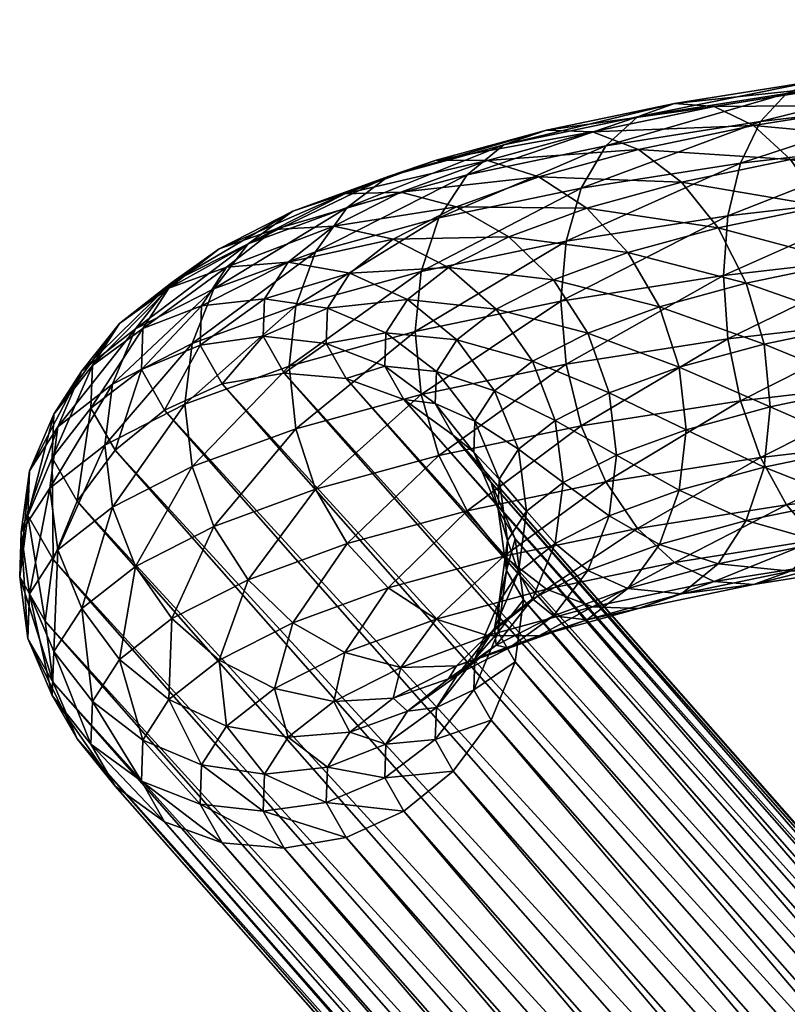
# Model space of a CAD drawing. Extents: x -343 to 288, y -960 to 960.
# Tile 349 of 354: x -343 to -318, y 886 to 919. Entities that reach past the tile are written whole.
import ezdxf

# ---------------------------------------------------------------- set-up
doc = ezdxf.new("R2010")
doc.units = 0
doc.layers.add('POLYGON-OBJEKT', color=43, linetype='CONTINUOUS')
doc.layers.add('POLYGON-OBJEKT.1', color=253, linetype='CONTINUOUS')

msp = doc.modelspace()

# ---------------------------------------------------------------- meshes
at = {"layer": 'POLYGON-OBJEKT'}
mesh = msp.add_polyface(dxfattribs=at)
corners = [(-280, 950, 380), (-278.7672, 851.623, 380), (-278.7672, 817.7487, 380), (-278.7672, 885.4973, 380), (-278.7672, 783.8743, 380), (-278.7672, 750, 380), (-278.7672, 919.3716, 380), (-280, 783.8743, 380.8632), (-280, 751, 380.8632), (-279, 750, 380.163), (-280, 817.7487, 380.8632), (-280, 851.623, 380.8632), (-280, 885.4973, 380.8632), (-280, 919.3716, 380.8632), (-279.4978, 950.5116, 380.5116), (-279.1971, 751, 436.635), (-280, 751, 430.3498), (-280, 950, 430.3498), (-279.1971, 950, 436.635), (-276.8397, 751, 442.5164), (-276.8397, 950, 442.5164), (-273.0795, 751, 447.6163), (-273.0795, 950, 447.6163), (-268.1579, 751, 451.6071), (-268.1579, 950, 451.6071), (-262.391, 751, 454.2323), (-262.391, 950, 454.2323), (-256.1494, 751, 455.3234), (-256.1494, 950, 455.3234), (-256.1035, 750, 454.3244), (-262.0954, 750, 453.2769), (-267.6316, 750, 450.7567), (-272.3563, 750, 446.9256), (-275.9661, 750, 442.0298), (-278.2292, 750, 436.3836), (-278.9619, 750, 431.7007), (-279, 750, 430.3498), (-269.4241, 750, 859.9073), (-329.9512, 750, 855.6749), (-258.7509, 750, 850.6292), (-266.8185, 750, 859.7479), (-262.166, 750, 857.4788), (-259.2714, 750, 853.1874), (-260.4362, 750, 855.5236), (-264.3428, 750, 858.9196)]
mesh.append_faces([[corners[k] for k in face] for face in [(0, 1, 2, 2), (3, 1, 0, 0), (4, 5, 0, 0), (2, 4, 0, 0), (3, 0, 6, 6), (7, 8, 9, 9), (9, 5, 4, 4), (4, 7, 9, 9), (10, 7, 4, 4), (2, 10, 4, 4), (11, 10, 2, 2), (1, 11, 2, 2), (12, 11, 1, 1), (3, 12, 1, 1), (13, 12, 3, 3), (6, 13, 3, 3), (14, 13, 6, 6), (15, 16, 17, 17), (18, 15, 17, 17), (19, 15, 18, 18), (20, 19, 18, 18), (21, 19, 20, 20), (22, 21, 20, 20), (23, 21, 22, 22), (24, 23, 22, 22), (25, 23, 24, 24), (26, 25, 24, 24), (27, 25, 26, 26), (28, 27, 26, 26), (16, 8, 7, 7), (17, 12, 13, 13), (11, 12, 17, 17), (16, 11, 17, 17), (10, 11, 16, 16), (7, 10, 16, 16), (25, 27, 29, 29), (30, 25, 29, 29), (23, 25, 30, 30), (31, 23, 30, 30), (21, 23, 31, 31), (32, 21, 31, 31), (19, 21, 32, 32), (33, 19, 32, 32), (15, 19, 33, 33), (34, 15, 33, 33), (35, 15, 34, 34), (16, 15, 35, 35), (36, 16, 35, 35), (9, 16, 36, 36), (8, 16, 9, 9), (37, 38, 39, 39), (40, 37, 39, 39), (41, 42, 43, 43), (39, 42, 41, 41), (44, 39, 41, 41), (40, 39, 44, 44)]])
mesh = msp.add_polyface(dxfattribs=at)
corners = [(-278.7672, 251.2377, 380), (-278.7672, 0, 380), (-280, -950, 380), (-280, -950, 360), (-280, 950, 380), (-330.6487, -251, 865.6505), (-270.1217, -251, 869.8829), (-330.6487, -740, 865.6505), (-339.9512, -251, 763.7444), (-339.9512, -251, 855.6749), (-339.9512, -740, 763.7444), (-332.355, -740, 676.9202), (-280.1736, -251, 380.9848), (-332.355, -251, 676.9202), (-280.1736, -251.2377, 380.9848), (-333.0966, -251, 865.1672), (-333.0762, -740, 865.1075), (-335.3487, -251, 864.0931), (-334.2292, -740, 864.7136), (-337.2647, -251, 862.4948), (-336.1439, -740, 863.5267), (-338.7254, -251, 860.472), (-337.7442, -740, 861.9413), (-339.6399, -251, 858.1505), (-338.9492, -740, 860.0379), (-339.6974, -740, 857.9132), (-249.8162, -251, 856.4431), (-248.7753, -251, 851.3268), (-248.7753, -740, 851.3268), (-252.1458, -251, 861.1155), (-249.8162, -740, 856.4431), (-255.6054, -251, 865.0259), (-252.1458, -740, 861.1155), (-259.9591, -251, 867.9075), (-255.6054, -740, 865.0259), (-264.9104, -251, 869.5642), (-259.9591, -740, 867.9075), (-264.9104, -740, 869.5642), (-338.0485, -251, 720.1664), (-339.1053, -740, 734.6719), (-336.5703, -740, 705.6979), (-249.6345, -351.5, 725), (-249.6345, -648.4999, 725), (-254, -500, 725), (-254, -398.7998, 725), (-253.541, -351.4999, 724.9999), (-253.4735, -351.4999, 724.9999), (-249.845, -351.5, 725), (-254, -449.3999, 725), (-253.7939, -351.4999, 724.9999), (-253.9109, -351.4999, 724.9999), (-254.0001, -351.4999, 724.9999), (-249.9517, -351.5, 725), (-250.5922, -351.5, 724.9999), (-251.2323, -351.5, 724.9999), (-251.3234, -351.5, 724.9999), (-251.6931, -351.4999, 724.9999), (-251.8727, -351.4999, 724.9999), (-252.5131, -351.4999, 724.9999), (-252.0627, -351.4999, 724.9999), (-252.802, -351.4999, 724.9999), (-253.1716, -351.4999, 724.9999), (-253.1536, -351.4999, 724.9999), (-254, -398.7998, 728), (-254, -351.5, 728), (-254, -449.3999, 728), (-254, -500, 728), (-249.5756, -648.5, 730.5604), (-246.9659, -648.5, 732.773), (-249.5756, -351.5, 730.5604), (-250.2265, -351.5, 730.0085), (-249.3315, -351.5, 724.9713), (-249.3284, -648.4999, 724.976), (-248.2755, -351.5, 724.8711), (-248.2955, -648.4999, 724.895), (-248.1615, -351.5, 724.8603), (-278.7672, -251.2377, 380), (-280.1736, -502.4754, 380.9848), (-278.7672, -502.4754, 380)]
mesh.append_faces([[corners[k] for k in face] for face in [(0, 1, 2, 2), (3, 4, 2, 2), (5, 6, 7, 7), (8, 9, 10, 10), (11, 12, 13, 13), (14, 12, 11, 11), (15, 5, 16, 16), (17, 15, 18, 18), (19, 17, 20, 20), (21, 19, 22, 22), (23, 21, 24, 24), (9, 23, 25, 25), (26, 27, 28, 28), (29, 26, 30, 30), (31, 29, 32, 32), (33, 31, 34, 34), (35, 33, 36, 36), (6, 35, 37, 37), (38, 8, 39, 39), (13, 38, 40, 40), (41, 42, 43, 43), (44, 45, 46, 46), (41, 44, 47, 47), (48, 44, 41, 41), (43, 48, 41, 41), (44, 49, 45, 45), (50, 49, 44, 44), (51, 50, 44, 44), (44, 52, 47, 47), (53, 52, 44, 44), (54, 53, 44, 44), (44, 55, 54, 54), (56, 55, 44, 44), (57, 56, 44, 44), (58, 59, 44, 44), (60, 58, 44, 44), (61, 62, 44, 44), (46, 61, 44, 44), (63, 64, 51, 51), (65, 43, 66, 66), (48, 43, 65, 65), (63, 48, 65, 65), (44, 48, 63, 63), (51, 44, 63, 63), (67, 68, 69, 69), (66, 67, 69, 69), (69, 65, 66, 66), (63, 65, 69, 69), (70, 63, 69, 69), (64, 63, 70, 70), (71, 42, 41, 41), (72, 42, 71, 71), (73, 72, 71, 71), (74, 72, 73, 73), (75, 74, 73, 73), (76, 77, 78, 78)]])
mesh = msp.add_polyface(dxfattribs=at)
corners = [(-278.7672, 750, 380), (-278.7672, 744.7757, 380), (-280, -950, 380), (-280, 950, 380), (-280, 950, 360), (-280, -950, 360), (-279.0152, -250, 380.1736), (-278.7672, 0, 380), (-280.1736, 0, 380.9848), (-270.1217, -249, 869.8829), (-330.6487, -249, 865.6505), (-270.1217, 249, 869.8829), (-339.9512, -249, 855.6749), (-339.9512, -249, 763.7444), (-339.9512, 249, 855.6749), (-280.1736, 249, 380.9848), (-332.355, -249, 676.9202), (-333.0966, 249, 865.1672), (-330.6487, 249, 865.6505), (-333.0966, -249, 865.1672), (-335.3487, 249, 864.0931), (-335.3487, -249, 864.0931), (-337.2647, 249, 862.4948), (-337.2647, -249, 862.4948), (-338.7254, 249, 860.472), (-338.7254, -249, 860.472), (-339.6399, 249, 858.1505), (-339.6399, -249, 858.1505), (-249.8162, 249, 856.4431), (-248.7753, 249, 851.3268), (-248.7753, -249, 851.3268), (-249.8162, -249, 856.4431), (-252.1458, 249, 861.1155), (-252.1458, -249, 861.1155), (-255.6054, 249, 865.0259), (-255.6054, -249, 865.0259), (-259.9591, 249, 867.9075), (-259.9591, -249, 867.9075), (-264.9104, 249, 869.5642), (-264.9104, -249, 869.5642), (-338.0485, 249, 720.1664), (-339.9512, 249, 763.7444), (-338.0485, -249, 720.1664), (-332.355, 249, 676.9202), (-254, 0, 725), (-249.6345, 148.5, 725), (-249.6345, -148.5, 725), (-249.845, -148.5, 725), (-254, -101.2002, 725), (-254, -50.6001, 725), (-253.9109, -148.5001, 724.9999), (-254.0001, -148.5001, 724.9999), (-253.541, -148.5001, 724.9999), (-253.7939, -148.5001, 724.9999), (-253.1716, -148.5001, 724.9999), (-250.5922, -148.5, 724.9999), (-251.3234, -148.5, 724.9999), (-250.5844, -148.5, 724.9999), (-251.8727, -148.5001, 724.9999), (-252.0627, -148.5001, 724.9999), (-251.6931, -148.5001, 724.9999), (-252.802, -148.5001, 724.9999), (-253.1536, -148.5001, 724.9999), (-252.5131, -148.5001, 724.9999), (-254, -101.2002, 728), (-254, -50.6001, 728), (-254, 0, 728), (-250.2265, -148.5, 730.0085), (-254, -148.5, 728), (-248.1615, 148.5, 724.8603), (-248.2955, -148.5, 724.895), (-249.3284, -148.5, 724.976)]
mesh.append_faces([[corners[k] for k in face] for face in [(0, 1, 2, 2), (3, 0, 2, 2), (4, 3, 5, 5), (6, 7, 8, 8), (9, 10, 11, 11), (12, 13, 14, 14), (8, 15, 16, 16), (17, 18, 10, 10), (19, 17, 10, 10), (20, 17, 19, 19), (21, 20, 19, 19), (22, 20, 21, 21), (23, 22, 21, 21), (24, 22, 23, 23), (25, 24, 23, 23), (26, 24, 25, 25), (27, 26, 25, 25), (14, 26, 27, 27), (12, 14, 27, 27), (28, 29, 30, 30), (31, 28, 30, 30), (32, 28, 31, 31), (33, 32, 31, 31), (34, 32, 33, 33), (35, 34, 33, 33), (36, 34, 35, 35), (37, 36, 35, 35), (38, 36, 37, 37), (39, 38, 37, 37), (11, 38, 39, 39), (9, 11, 39, 39), (40, 41, 13, 13), (42, 40, 13, 13), (43, 40, 42, 42), (16, 43, 42, 42), (44, 45, 46, 46), (46, 47, 48, 48), (49, 46, 48, 48), (44, 46, 49, 49), (50, 51, 48, 48), (52, 53, 48, 48), (54, 52, 48, 48), (55, 56, 48, 48), (57, 55, 48, 48), (58, 59, 48, 48), (60, 58, 48, 48), (61, 62, 48, 48), (63, 61, 48, 48), (48, 51, 64, 64), (65, 48, 64, 64), (49, 48, 65, 65), (66, 49, 65, 65), (44, 49, 66, 66), (67, 64, 68, 68), (65, 64, 67, 67), (65, 67, 66, 66), (69, 70, 71, 71)]])
at = {"layer": 'POLYGON-OBJEKT.1'}
mesh = msp.add_polyface(dxfattribs=at)
corners = [(285.4272, 917.0508, 4), (-294.9178, 916.907, 3.7606), (-294.9178, 915.7551, 2.3633), (283.6043, 917.85, 5.9294), (-294.9178, 917.7731, 5.661), (-294.9178, 917.022, 4.0131), (281.5428, 918.1226, 8), (-294.9178, 918.1177, 7.7208), (-294.9178, 917.8188, 5.9347), (279.3834, 917.85, 10.0706), (-294.9178, 917.9175, 9.7996), (-294.9178, 918.0912, 7.997), (277.2732, 917.0508, 12), (-294.9178, 917.1862, 11.7558), (-294.9178, 917.8204, 10.0595), (275.3559, 915.7795, 13.6569), (-294.9178, 915.9735, 13.456), (-294.9178, 917.0251, 11.9816), (273.7623, 914.1226, 14.9282), (-294.9178, 914.3619, 14.7844), (-294.9178, 915.7594, 13.6325), (-294.9178, 912.1879, 15.6962), (-294.9178, 912.4616, 15.6504), (272.601, 912.1932, 15.7274), (-294.9178, 910.4018, 15.9951), (272.1073, 910.8199, 15.9696), (-294.9178, 910.1257, 15.9685), (271.951, 910.1226, 16), (-294.9178, 908.323, 15.795), (271.8252, 908.7334, 15.8785), (-294.9178, 908.0631, 15.6978), (271.8567, 908.0521, 15.7274), (-294.9178, 906.3668, 15.0636), (272.1073, 906.7417, 15.2505), (-294.9178, 906.141, 14.9025), (272.3245, 906.1226, 14.9282), (274.7829, 903.1945, 12), (-294.9178, 903.3383, 12.2394), (-294.9178, 904.4902, 13.6367), (276.6058, 902.3952, 10.0706), (-294.9178, 902.4722, 10.339), (-294.9178, 903.2231, 11.9869), (278.6673, 902.1226, 8), (-294.9178, 902.1275, 8.2792), (-294.9178, 902.4264, 10.0653), (280.8267, 902.3952, 5.9294), (-294.9178, 902.3276, 6.2004), (-294.9178, 902.1541, 8.003), (282.9369, 903.1945, 4), (-294.9178, 903.0591, 4.2442), (-294.9178, 902.4248, 5.9405), (284.8542, 904.4658, 2.3431), (-294.9178, 904.2718, 2.544), (-294.9178, 903.2202, 4.0184), (286.4478, 906.1226, 1.0718), (-294.9178, 905.8832, 1.2156), (-294.9178, 904.4859, 2.3675), (-265.3001, 816.1083, 380.8694), (-332.1233, 891.936, 52.423), (-267.3311, 815.7521, 381.2004), (-263.4075, 816.9714, 380.6836), (-330.2307, 892.7992, 52.2372), (-261.7823, 818.2826, 380.6557), (-328.6054, 894.1104, 52.2093), (-260.5352, 819.9526, 380.7875), (-327.3584, 895.7805, 52.3411), (-259.7512, 821.8676, 381.0701), (-326.5744, 897.6954, 52.6237), (-259.4839, 823.897, 381.4843), (-326.307, 899.7249, 53.0378), (-259.7512, 825.9025, 382.0017), (-326.5744, 901.7303, 53.5553), (-260.5352, 827.7476, 382.5871), (-327.3584, 903.5754, 54.1407), (-261.7823, 829.3063, 383.2007), (-328.6054, 905.1342, 54.7543), (-263.4075, 830.4727, 383.8006), (-330.2307, 906.3005, 55.3542), (-265.3001, 831.167, 384.346), (-332.1233, 906.9948, 55.8996), (-267.3311, 831.342, 384.7996), (-334.1543, 907.1698, 56.3532), (-267.3311, 823.5471, 383), (-269.3622, 815.9271, 381.654), (-271.2548, 816.6214, 382.1994), (-274.1271, 819.3465, 383.4129), (-274.911, 821.1915, 383.9983), (-272.88, 817.7877, 382.7993), (-274.911, 825.2265, 384.9299), (-274.1271, 827.1415, 385.2125), (-275.1784, 823.1971, 384.5157), (-271.2548, 830.1227, 385.3164), (-269.3622, 830.9858, 385.1306), (-272.88, 828.8115, 385.3443)]
mesh.append_faces([[corners[k] for k in face] for face in [(0, 1, 2, 2), (3, 4, 5, 5), (6, 7, 8, 8), (9, 10, 11, 11), (12, 13, 14, 14), (15, 16, 17, 17), (18, 19, 20, 20), (21, 22, 23, 23), (24, 21, 25, 25), (26, 24, 27, 27), (28, 26, 29, 29), (30, 28, 31, 31), (32, 30, 33, 33), (34, 32, 35, 35), (36, 37, 38, 38), (39, 40, 41, 41), (42, 43, 44, 44), (45, 46, 47, 47), (48, 49, 50, 50), (51, 52, 53, 53), (54, 55, 56, 56), (57, 58, 59, 59), (60, 61, 57, 57), (62, 63, 60, 60), (64, 65, 62, 62), (66, 67, 64, 64), (68, 69, 66, 66), (70, 71, 68, 68), (72, 73, 70, 70), (74, 75, 72, 72), (76, 77, 74, 74), (78, 79, 76, 76), (80, 81, 78, 78), (82, 83, 84, 84), (59, 83, 82, 82), (57, 59, 82, 82), (82, 85, 86, 86), (87, 85, 82, 82), (84, 87, 82, 82), (82, 88, 89, 89), (90, 88, 82, 82), (86, 90, 82, 82), (82, 91, 92, 92), (93, 91, 82, 82), (89, 93, 82, 82), (82, 78, 76, 76), (80, 78, 82, 82), (92, 80, 82, 82), (82, 72, 70, 70), (74, 72, 82, 82), (76, 74, 82, 82), (82, 66, 64, 64), (68, 66, 82, 82), (70, 68, 82, 82), (82, 60, 57, 57), (62, 60, 82, 82), (64, 62, 82, 82)]])
mesh = msp.add_polyface(dxfattribs=at)
corners = [(-319.1876, 906.2623, 6.9393), (-318.5301, 904.4031, 7.6268), (-313.5228, 906.9186, 4.0966), (-313.8397, 908.9636, 3.8157), (-319.6009, 908.2961, 6.7068), (-313.9477, 911.0374, 4.0376), (-319.7419, 910.3661, 6.9453), (-313.8397, 912.9986, 4.7473), (-319.6009, 912.3311, 7.6384), (-313.5228, 914.7136, 5.8962), (-319.1876, 914.0573, 8.7389), (-313.0188, 916.0654, 7.4062), (-318.5301, 915.4269, 10.1719), (-312.3619, 916.962, 9.1742), (-317.6732, 916.3466, 11.8396), (-311.597, 917.3422, 11.08), (-316.6753, 916.7539, 13.6284), (-310.7761, 917.1802, 12.9934), (-315.6045, 916.6209, 15.4165), (-314.5337, 915.9565, 17.0819), (-309.9552, 916.4871, 14.7843), (-324.4049, 905.4395, 10.5035), (-324.9071, 911.4943, 11.2633), (-324.4049, 913.2344, 12.3031), (-323.606, 914.6263, 13.6395), (-322.565, 915.5751, 15.1814), (-321.3526, 916.0162, 16.8237), (-320.0516, 915.9194, 18.4545), (-318.7505, 915.2915, 19.9627), (-313.5359, 914.8064, 18.5112), (-317.5382, 914.1751, 21.2454), (-312.679, 913.2486, 19.6069), (-316.4972, 912.6464, 22.2153), (-312.0215, 911.3894, 20.2944), (-315.6983, 910.8095, 22.8063), (-311.6082, 909.3556, 20.5269), (-315.1961, 908.7897, 22.978), (-311.4672, 907.2856, 20.2885), (-315.0248, 906.7245, 22.7189), (-315.1961, 904.7547, 22.0465), (-318.2118, 906.0602, 25.5965), (-324.0353, 915.089, 22.0515), (-322.528, 914.504, 23.3735), (-321.1235, 913.4277, 24.4827), (-319.9174, 911.9334, 25.3036), (-318.992, 910.1229, 25.7803), (-318.4102, 908.1197, 25.8801), (-322.8769, 911.1227, 28.8149), (-321.8418, 909.3423, 29.1616), (-321.1912, 907.3579, 29.1798), (-320.9693, 905.3048, 28.8682)]
mesh.append_faces([[corners[k] for k in face] for face in [(0, 1, 2, 2), (3, 0, 2, 2), (4, 0, 3, 3), (5, 4, 3, 3), (6, 4, 5, 5), (7, 6, 5, 5), (8, 6, 7, 7), (9, 8, 7, 7), (10, 8, 9, 9), (11, 10, 9, 9), (12, 10, 11, 11), (13, 12, 11, 11), (14, 12, 13, 13), (15, 14, 13, 13), (16, 14, 15, 15), (17, 16, 15, 15), (18, 16, 17, 17), (19, 18, 20, 20), (4, 21, 0, 0), (10, 22, 8, 8), (12, 23, 10, 10), (14, 24, 12, 12), (25, 24, 14, 14), (16, 25, 14, 14), (26, 25, 16, 16), (18, 26, 16, 16), (27, 26, 18, 18), (19, 27, 18, 18), (28, 27, 19, 19), (29, 28, 19, 19), (30, 28, 29, 29), (31, 30, 29, 29), (32, 30, 31, 31), (33, 32, 31, 31), (34, 32, 33, 33), (35, 34, 33, 33), (36, 34, 35, 35), (37, 36, 35, 35), (38, 36, 37, 37), (39, 40, 38, 38), (28, 41, 27, 27), (30, 42, 28, 28), (43, 42, 30, 30), (32, 43, 30, 30), (44, 43, 32, 32), (34, 44, 32, 32), (45, 44, 34, 34), (36, 45, 34, 34), (46, 45, 36, 36), (38, 46, 36, 36), (40, 46, 38, 38), (45, 47, 44, 44), (48, 47, 45, 45), (46, 48, 45, 45), (49, 48, 46, 46), (40, 49, 46, 46), (50, 49, 40, 40)]])
mesh = msp.add_polyface(dxfattribs=at)
corners = [(-324.9071, 907.4592, 10.3318), (-324.4049, 905.4395, 10.5035), (-319.6009, 908.2961, 6.7068), (-319.7419, 910.3661, 6.9453), (-325.0783, 909.5244, 10.5909), (-319.6009, 912.3311, 7.6384), (-324.9071, 911.4943, 11.2633), (-324.4049, 913.2344, 12.3031), (-319.1876, 914.0573, 8.7389), (-323.606, 914.6263, 13.6395), (-318.5301, 915.4269, 10.1719), (-329.0786, 904.4651, 14.7236), (-329.6603, 906.4684, 14.6237), (-329.8588, 908.5279, 14.9073), (-329.6603, 910.5034, 15.5552), (-329.0786, 912.2601, 16.5232), (-328.1531, 913.6784, 17.7452), (-322.565, 915.5751, 15.1814), (-326.947, 914.6616, 19.1381), (-321.3526, 916.0162, 16.8237), (-325.5425, 915.1428, 20.6069), (-320.0516, 915.9194, 18.4545), (-324.0353, 915.089, 22.0515), (-322.528, 914.504, 23.3735), (-318.7505, 915.2915, 19.9627), (-330.7386, 913.623, 23.6368), (-329.1678, 914.1497, 24.9083), (-327.4822, 914.1448, 26.1412), (-325.7965, 913.6087, 27.2515), (-321.1235, 913.4277, 24.4827), (-324.2257, 912.578, 28.1634), (-319.9174, 911.9334, 25.3036), (-322.8769, 911.1227, 28.8149), (-330.3287, 913.1043, 30.6481), (-328.4957, 912.6221, 31.5251), (-326.7876, 911.6415, 32.2197), (-325.3208, 910.2294, 32.6845), (-321.8418, 909.3423, 29.1616), (-324.1953, 908.482, 32.8879), (-321.1912, 907.3579, 29.1798), (-323.4878, 906.5184, 32.816), (-320.9693, 905.3048, 28.8682), (-328.7619, 910.6356, 36.5767), (-327.2043, 909.2698, 36.841), (-326.0091, 907.5579, 36.8905), (-325.2577, 905.6166, 36.7219), (-323.2465, 904.4724, 32.4738), (-328.4925, 908.2617, 41.2077), (-327.2495, 906.5871, 41.0956), (-326.4683, 904.6693, 40.8254), (-327.894, 905.5875, 45.4257)]
mesh.append_faces([[corners[k] for k in face] for face in [(0, 1, 2, 2), (3, 0, 2, 2), (4, 0, 3, 3), (5, 4, 3, 3), (6, 4, 5, 5), (7, 6, 8, 8), (9, 7, 10, 10), (0, 11, 1, 1), (12, 11, 0, 0), (4, 12, 0, 0), (13, 12, 4, 4), (6, 13, 4, 4), (14, 13, 6, 6), (7, 14, 6, 6), (15, 14, 7, 7), (9, 15, 7, 7), (16, 15, 9, 9), (17, 16, 9, 9), (18, 16, 17, 17), (19, 18, 17, 17), (20, 18, 19, 19), (21, 20, 19, 19), (22, 20, 21, 21), (23, 22, 24, 24), (20, 25, 18, 18), (26, 25, 20, 20), (22, 26, 20, 20), (27, 26, 22, 22), (23, 27, 22, 22), (28, 27, 23, 23), (29, 28, 23, 23), (30, 28, 29, 29), (31, 30, 29, 29), (32, 30, 31, 31), (28, 33, 27, 27), (34, 33, 28, 28), (30, 34, 28, 28), (35, 34, 30, 30), (32, 35, 30, 30), (36, 35, 32, 32), (37, 36, 32, 32), (38, 36, 37, 37), (39, 38, 37, 37), (40, 38, 39, 39), (41, 40, 39, 39), (36, 42, 35, 35), (43, 42, 36, 36), (38, 43, 36, 36), (44, 43, 38, 38), (40, 44, 38, 38), (45, 44, 40, 40), (46, 45, 40, 40), (44, 47, 43, 43), (48, 47, 44, 44), (45, 48, 44, 44), (49, 48, 45, 45), (49, 50, 48, 48)]])
mesh = msp.add_polyface(dxfattribs=at)
corners = [(-329.6603, 906.4684, 14.6237), (-333.1225, 903.3574, 19.5216), (-329.0786, 904.4651, 14.7236), (-333.7731, 905.3418, 19.5034), (-329.8588, 908.5279, 14.9073), (-333.995, 907.395, 19.8149), (-329.6603, 910.5034, 15.5552), (-333.7731, 909.3768, 20.435), (-329.0786, 912.2601, 16.5232), (-333.1225, 911.1524, 21.3212), (-328.1531, 913.6784, 17.7452), (-332.0874, 912.6007, 22.4133), (-326.947, 914.6616, 19.1381), (-330.7386, 913.623, 23.6368), (-336.462, 909.9316, 26.6088), (-335.3365, 911.413, 27.5576), (-333.8698, 912.4785, 28.5944), (-329.1678, 914.1497, 24.9083), (-332.1617, 913.0553, 29.6485), (-327.4822, 914.1448, 26.1412), (-330.3287, 913.1043, 30.6481), (-336.2828, 911.249, 33.9196), (-334.4689, 911.8798, 34.7403), (-332.5223, 911.9866, 35.4893), (-328.4957, 912.6221, 31.5251), (-330.5758, 911.5623, 36.1156), (-326.7876, 911.6415, 32.2197), (-328.7619, 910.6356, 36.5767), (-334.0227, 910.8124, 40.5753), (-336.047, 910.6448, 40.0896), (-331.9985, 910.4489, 40.9384), (-330.1122, 909.5788, 41.1541), (-327.2043, 909.2698, 36.841), (-328.4925, 908.2617, 41.2077), (-334.8022, 909.6033, 45.8125), (-332.7376, 909.3024, 45.9045), (-330.8137, 908.4907, 45.8676), (-329.1617, 907.2235, 45.7043), (-327.2495, 906.5871, 41.0956), (-327.894, 905.5875, 45.4257), (-332.7795, 908.1439, 50.9224), (-334.8463, 908.3817, 51.1043), (-330.8535, 907.3911, 50.6302), (-329.1996, 906.1746, 50.2477), (-327.9305, 904.5773, 49.801), (-332.1233, 906.9948, 55.8996), (-334.1543, 907.1698, 56.3532), (-330.2307, 906.3005, 55.3542), (-328.6054, 905.1342, 54.7543), (-327.3584, 903.5754, 54.1407)]
mesh.append_faces([[corners[k] for k in face] for face in [(0, 1, 2, 2), (3, 1, 0, 0), (4, 3, 0, 0), (5, 3, 4, 4), (6, 5, 4, 4), (7, 5, 6, 6), (8, 7, 6, 6), (9, 7, 8, 8), (10, 9, 8, 8), (11, 9, 10, 10), (12, 11, 10, 10), (13, 11, 12, 12), (11, 14, 9, 9), (15, 14, 11, 11), (13, 15, 11, 11), (16, 15, 13, 13), (17, 16, 13, 13), (18, 16, 17, 17), (19, 18, 17, 17), (20, 18, 19, 19), (18, 21, 16, 16), (22, 21, 18, 18), (20, 22, 18, 18), (23, 22, 20, 20), (24, 23, 20, 20), (25, 23, 24, 24), (26, 25, 24, 24), (27, 25, 26, 26), (28, 29, 23, 23), (25, 28, 23, 23), (30, 28, 25, 25), (27, 30, 25, 25), (31, 30, 27, 27), (32, 31, 27, 27), (33, 31, 32, 32), (30, 34, 28, 28), (35, 34, 30, 30), (31, 35, 30, 30), (36, 35, 31, 31), (33, 36, 31, 31), (37, 36, 33, 33), (38, 37, 33, 33), (39, 37, 38, 38), (40, 41, 35, 35), (36, 40, 35, 35), (42, 40, 36, 36), (37, 42, 36, 36), (43, 42, 37, 37), (39, 43, 37, 37), (44, 43, 39, 39), (45, 46, 40, 40), (42, 45, 40, 40), (47, 45, 42, 42), (43, 47, 42, 42), (48, 47, 43, 43), (44, 48, 43, 43), (49, 48, 44, 44)]])
mesh = msp.add_polyface(dxfattribs=at)
corners = [(-337.1695, 904.1003, 24.881), (-336.462, 902.1367, 24.8092), (-333.7731, 905.3418, 19.5034), (-333.995, 907.395, 19.8149), (-337.4108, 906.1463, 25.2233), (-333.7731, 909.3768, 20.435), (-337.1695, 908.1353, 25.8126), (-333.1225, 911.1524, 21.3212), (-336.462, 909.9316, 26.6088), (-339.787, 902.7667, 30.6574), (-340.0432, 904.8051, 31.0326), (-339.787, 906.8017, 31.5889), (-339.0356, 908.6204, 32.2884), (-335.3365, 911.413, 27.5576), (-337.8404, 910.1373, 33.0834), (-333.8698, 912.4785, 28.5944), (-336.2828, 911.249, 33.9196), (-341.8437, 903.3961, 37.1359), (-341.5772, 905.4006, 37.6575), (-340.7959, 907.2429, 38.2554), (-339.553, 908.797, 38.8887), (-337.9332, 909.9574, 39.5143), (-334.4689, 911.8798, 34.7403), (-336.047, 910.6448, 40.0896), (-332.5223, 911.9866, 35.4893), (-342.5072, 903.9579, 43.9065), (-341.7104, 905.8243, 44.3997), (-340.4427, 907.4169, 44.8666), (-338.7906, 908.6274, 45.2752), (-336.8667, 909.3731, 45.5979), (-334.0227, 910.8124, 40.5753), (-334.8022, 909.6033, 45.8125), (-341.7621, 904.391, 50.6081), (-342.5599, 902.5002, 50.2206), (-340.493, 906.0225, 50.9068), (-338.8392, 907.2835, 51.0962), (-336.9132, 908.0881, 51.1636), (-334.8463, 908.3817, 51.1043), (-332.7376, 909.3024, 45.9045), (-340.9503, 902.9693, 56.7661), (-339.7032, 904.6393, 56.8979), (-338.078, 905.9506, 56.87), (-336.1853, 906.8137, 56.6842), (-334.1543, 907.1698, 56.3532), (-332.7795, 908.1439, 50.9224)]
mesh.append_faces([[corners[k] for k in face] for face in [(0, 1, 2, 2), (3, 0, 2, 2), (4, 0, 3, 3), (5, 4, 3, 3), (6, 4, 5, 5), (7, 6, 5, 5), (8, 6, 7, 7), (4, 9, 0, 0), (10, 9, 4, 4), (6, 10, 4, 4), (11, 10, 6, 6), (8, 11, 6, 6), (12, 11, 8, 8), (13, 12, 8, 8), (14, 12, 13, 13), (15, 14, 13, 13), (16, 14, 15, 15), (11, 17, 10, 10), (18, 17, 11, 11), (12, 18, 11, 11), (19, 18, 12, 12), (14, 19, 12, 12), (20, 19, 14, 14), (16, 20, 14, 14), (21, 20, 16, 16), (22, 21, 16, 16), (23, 21, 22, 22), (24, 23, 22, 22), (19, 25, 18, 18), (26, 25, 19, 19), (20, 26, 19, 19), (27, 26, 20, 20), (21, 27, 20, 20), (28, 27, 21, 21), (23, 28, 21, 21), (29, 28, 23, 23), (30, 29, 23, 23), (31, 29, 30, 30), (32, 33, 26, 26), (27, 32, 26, 26), (34, 32, 27, 27), (28, 34, 27, 27), (35, 34, 28, 28), (29, 35, 28, 28), (36, 35, 29, 29), (31, 36, 29, 29), (37, 36, 31, 31), (38, 37, 31, 31), (34, 39, 32, 32), (40, 39, 34, 34), (35, 40, 34, 34), (41, 40, 35, 35), (36, 41, 35, 35), (42, 41, 36, 36), (37, 42, 36, 36), (43, 42, 37, 37), (44, 43, 37, 37)]])
mesh = msp.add_polyface(dxfattribs=at)
corners = [(-299.7946, 902.3975, 10.6623), (-294.9178, 902.4264, 10.0653), (-300.056, 902.0488, 8.6199), (-294.9178, 902.1541, 8.003), (-300.3365, 902.2447, 6.5597), (-294.9178, 902.1275, 8.2792), (-294.9178, 902.3276, 6.2004), (-294.9178, 902.4248, 5.9405), (-304.5815, 902.1749, 11.6264), (-305.0995, 901.8143, 9.6356), (-305.6553, 901.9974, 7.6309), (-309.1903, 901.8085, 13.2134), (-308.5334, 902.7051, 14.9815), (-309.9552, 901.4283, 11.3077), (-310.7761, 901.5903, 9.3942), (-306.2111, 902.7117, 5.7487), (-313.5359, 901.3051, 15.3942), (-312.679, 902.2249, 17.0619), (-314.5337, 900.8979, 13.6053), (-311.597, 902.2835, 7.6034), (-315.6045, 901.0309, 11.8173), (-330.2307, 892.7992, 52.2372), (-332.1233, 891.936, 52.423), (-265.3001, 816.1083, 380.8694), (-328.6054, 894.1104, 52.2093), (-263.4075, 816.9714, 380.6836), (-327.3584, 895.7805, 52.3411), (-261.7823, 818.2826, 380.6557), (-326.5744, 897.6954, 52.6237), (-260.5352, 819.9526, 380.7875), (-326.307, 899.7249, 53.0378), (-259.7512, 821.8676, 381.0701), (-326.5744, 901.7303, 53.5553), (-259.4839, 823.897, 381.4843), (-327.3584, 903.5754, 54.1407), (-259.7512, 825.9025, 382.0017), (-328.6054, 905.1342, 54.7543), (-260.5352, 827.7476, 382.5871), (-330.2307, 906.3005, 55.3542), (-261.7823, 829.3063, 383.2007), (-332.1233, 906.9948, 55.8996), (-263.4075, 830.4727, 383.8006), (-334.1543, 907.1698, 56.3532), (-265.3001, 831.167, 384.346), (-336.1853, 906.8137, 56.6842), (-267.3311, 831.342, 384.7996), (-269.3622, 830.9858, 385.1306), (-338.078, 905.9506, 56.87), (-271.2548, 830.1227, 385.3164), (-339.7032, 904.6393, 56.8979), (-272.88, 828.8115, 385.3443), (-340.9503, 902.9693, 56.7661), (-274.1271, 827.1415, 385.2125), (-341.7342, 901.0543, 56.4835), (-274.911, 825.2265, 384.9299), (-342.0016, 899.0249, 56.0694), (-275.1784, 823.1971, 384.5157), (-341.7342, 897.0194, 55.5519), (-274.911, 821.1915, 383.9983), (-340.9503, 895.1743, 54.9665), (-274.1271, 819.3465, 383.4129), (-339.7032, 893.6155, 54.3529), (-272.88, 817.7877, 382.7993), (-338.078, 892.4493, 53.753), (-271.2548, 816.6214, 382.1994), (-336.1853, 891.7549, 53.2076), (-269.3622, 815.9271, 381.654), (-334.1543, 891.58, 52.754), (-267.3311, 815.7521, 381.2004)]
mesh.append_faces([[corners[k] for k in face] for face in [(0, 1, 2, 2), (2, 3, 4, 4), (5, 3, 2, 2), (1, 5, 2, 2), (6, 7, 4, 4), (3, 6, 4, 4), (2, 8, 0, 0), (9, 8, 2, 2), (4, 9, 2, 2), (10, 9, 4, 4), (11, 12, 8, 8), (9, 11, 8, 8), (13, 11, 9, 9), (10, 13, 9, 9), (14, 13, 10, 10), (15, 14, 10, 10), (16, 17, 11, 11), (13, 16, 11, 11), (18, 16, 13, 13), (14, 18, 13, 13), (19, 20, 14, 14), (21, 22, 23, 23), (24, 21, 25, 25), (26, 24, 27, 27), (28, 26, 29, 29), (30, 28, 31, 31), (32, 30, 33, 33), (34, 32, 35, 35), (36, 34, 37, 37), (38, 36, 39, 39), (40, 38, 41, 41), (42, 40, 43, 43), (44, 42, 45, 45), (46, 44, 45, 45), (47, 44, 46, 46), (48, 47, 46, 46), (49, 47, 48, 48), (50, 49, 48, 48), (51, 49, 50, 50), (52, 51, 50, 50), (53, 51, 52, 52), (54, 53, 52, 52), (55, 53, 54, 54), (56, 55, 54, 54), (57, 55, 56, 56), (58, 57, 56, 56), (59, 57, 58, 58), (60, 59, 58, 58), (61, 59, 60, 60), (62, 61, 60, 60), (63, 61, 62, 62), (64, 63, 62, 62), (65, 63, 64, 64), (66, 65, 64, 64), (67, 65, 66, 66), (68, 67, 66, 66), (22, 67, 68, 68)]])
mesh = msp.add_polyface(dxfattribs=at)
corners = [(-315.6045, 901.0309, 11.8173), (-314.5337, 900.8979, 13.6053), (-310.7761, 901.5903, 9.3942), (-316.6753, 901.6951, 10.1518), (-311.597, 902.2835, 7.6034), (-312.3619, 903.4607, 6.0572), (-317.6732, 902.8454, 8.7226), (-313.0188, 905.0416, 4.8611), (-318.5301, 904.4031, 7.6268), (-313.5228, 906.9186, 4.0966), (-315.1961, 904.7547, 22.0465), (-315.0248, 906.7245, 22.7189), (-311.6082, 905.3206, 19.5954), (-312.0215, 903.5945, 18.4948), (-315.6983, 903.0146, 21.0067), (-312.679, 902.2249, 17.0619), (-316.4972, 901.6227, 19.6703), (-313.5359, 901.3051, 15.3942), (-317.5382, 900.6739, 18.1284), (-318.7505, 900.2328, 16.4861), (-320.0516, 900.3295, 14.8553), (-321.3526, 900.9575, 13.3471), (-322.565, 902.0739, 12.0644), (-323.606, 903.6025, 11.0945), (-319.1876, 906.2623, 6.9393), (-324.4049, 905.4395, 10.5035), (-318.4102, 904.0847, 24.9486), (-318.2118, 906.0602, 25.5965), (-318.992, 902.3279, 23.9806), (-319.9174, 900.9097, 22.7586), (-321.1235, 899.9265, 21.3657), (-322.528, 899.4454, 19.8969), (-324.0353, 899.4991, 18.4523), (-325.5425, 900.084, 17.1303), (-320.9693, 905.3048, 28.8682), (-321.1912, 903.3229, 28.2482), (-321.8418, 901.5473, 27.362), (-322.8769, 900.0991, 26.2699), (-324.2257, 899.0767, 25.0464), (-325.7965, 898.55, 23.7749), (-323.2465, 904.4724, 32.4738), (-323.4878, 902.4835, 31.8845), (-324.1953, 900.687, 31.0883), (-323.4878, 906.5184, 32.816), (-325.0014, 903.5783, 36.3467)]
mesh.append_faces([[corners[k] for k in face] for face in [(0, 1, 2, 2), (3, 0, 4, 4), (5, 3, 4, 4), (6, 3, 5, 5), (7, 6, 5, 5), (8, 6, 7, 7), (9, 8, 7, 7), (10, 11, 12, 12), (13, 10, 12, 12), (14, 10, 13, 13), (15, 14, 13, 13), (16, 14, 15, 15), (17, 16, 15, 15), (18, 16, 17, 17), (1, 18, 17, 17), (19, 18, 1, 1), (0, 19, 1, 1), (20, 19, 0, 0), (3, 20, 0, 0), (21, 20, 3, 3), (6, 21, 3, 3), (22, 21, 6, 6), (8, 22, 6, 6), (23, 22, 8, 8), (24, 23, 8, 8), (25, 23, 24, 24), (26, 27, 10, 10), (14, 26, 10, 10), (28, 26, 14, 14), (16, 28, 14, 14), (29, 28, 16, 16), (18, 29, 16, 16), (30, 29, 18, 18), (19, 30, 18, 18), (31, 30, 19, 19), (20, 31, 19, 19), (32, 31, 20, 20), (21, 32, 20, 20), (33, 32, 21, 21), (22, 33, 21, 21), (26, 34, 27, 27), (35, 34, 26, 26), (28, 35, 26, 26), (36, 35, 28, 28), (29, 36, 28, 28), (37, 36, 29, 29), (30, 37, 29, 29), (38, 37, 30, 30), (31, 38, 30, 30), (32, 39, 31, 31), (35, 40, 34, 34), (41, 40, 35, 35), (36, 41, 35, 35), (42, 41, 36, 36), (37, 42, 36, 36), (40, 43, 34, 34), (41, 44, 40, 40)]])
mesh = msp.add_polyface(dxfattribs=at)
corners = [(-337.8404, 899.1136, 30.5383), (-336.2828, 897.7477, 30.8026), (-335.3365, 900.3893, 25.0126), (-336.462, 902.1367, 24.8092), (-339.0356, 900.8254, 30.4888), (-337.1695, 904.1003, 24.881), (-339.787, 902.7667, 30.6574), (-337.9332, 896.4561, 36.3973), (-336.047, 895.5861, 36.613), (-339.553, 897.7733, 36.3437), (-340.7959, 899.4479, 36.4558), (-341.5772, 901.3657, 36.726), (-340.0432, 904.8051, 31.0326), (-341.8437, 903.3961, 37.1359), (-336.8667, 894.3144, 42.1213), (-334.8022, 894.0134, 42.2133), (-338.7906, 895.1261, 42.1582), (-340.4427, 896.3932, 42.3215), (-341.7104, 898.0293, 42.6001), (-342.5072, 899.923, 42.975), (-342.7791, 901.9451, 43.4205), (-341.5772, 905.4006, 37.6575), (-342.5072, 903.9579, 43.9065), (-334.8463, 892.7917, 47.5051), (-336.9132, 893.0295, 47.6871), (-338.8392, 893.7823, 47.9792), (-340.493, 894.9987, 48.3617), (-341.7621, 896.596, 48.8085), (-342.5599, 898.4653, 49.2891), (-342.832, 900.4791, 49.7707), (-342.5599, 902.5002, 50.2206), (-341.7104, 905.8243, 44.3997), (-336.1853, 891.7549, 53.2076), (-334.1543, 891.58, 52.754), (-338.078, 892.4493, 53.753), (-339.7032, 893.6155, 54.3529), (-340.9503, 895.1743, 54.9665), (-341.7342, 897.0194, 55.5519), (-342.0016, 899.0249, 56.0694), (-341.7342, 901.0543, 56.4835), (-341.7621, 904.391, 50.6081), (-340.9503, 902.9693, 56.7661)]
mesh.append_faces([[corners[k] for k in face] for face in [(0, 1, 2, 2), (3, 0, 2, 2), (4, 0, 3, 3), (5, 4, 3, 3), (6, 4, 5, 5), (7, 8, 1, 1), (0, 7, 1, 1), (9, 7, 0, 0), (4, 9, 0, 0), (10, 9, 4, 4), (6, 10, 4, 4), (11, 10, 6, 6), (12, 11, 6, 6), (13, 11, 12, 12), (14, 15, 8, 8), (7, 14, 8, 8), (16, 14, 7, 7), (9, 16, 7, 7), (17, 16, 9, 9), (10, 17, 9, 9), (18, 17, 10, 10), (11, 18, 10, 10), (19, 18, 11, 11), (13, 19, 11, 11), (20, 19, 13, 13), (21, 20, 13, 13), (22, 20, 21, 21), (14, 23, 15, 15), (24, 23, 14, 14), (16, 24, 14, 14), (25, 24, 16, 16), (17, 25, 16, 16), (26, 25, 17, 17), (18, 26, 17, 17), (27, 26, 18, 18), (19, 27, 18, 18), (28, 27, 19, 19), (20, 28, 19, 19), (29, 28, 20, 20), (22, 29, 20, 20), (30, 29, 22, 22), (31, 30, 22, 22), (32, 33, 24, 24), (25, 32, 24, 24), (34, 32, 25, 25), (26, 34, 25, 25), (35, 34, 26, 26), (27, 35, 26, 26), (36, 35, 27, 27), (28, 36, 27, 27), (37, 36, 28, 28), (29, 37, 28, 28), (38, 37, 29, 29), (30, 38, 29, 29), (39, 38, 30, 30), (40, 39, 30, 30), (41, 39, 40, 40)]])
mesh = msp.add_polyface(dxfattribs=at)
corners = [(-326.947, 901.1603, 16.0211), (-325.5425, 900.084, 17.1303), (-322.565, 902.0739, 12.0644), (-323.606, 903.6025, 11.0945), (-328.1531, 902.6547, 15.2002), (-324.4049, 905.4395, 10.5035), (-329.0786, 904.4651, 14.7236), (-325.7965, 898.55, 23.7749), (-324.2257, 899.0767, 25.0464), (-322.528, 899.4454, 19.8969), (-327.4822, 898.5549, 22.542), (-324.0353, 899.4991, 18.4523), (-329.1678, 899.091, 21.4317), (-325.3208, 899.2057, 30.1395), (-324.1953, 900.687, 31.0883), (-322.8769, 900.0991, 26.2699), (-326.7876, 898.1403, 29.1027), (-328.4957, 897.5634, 28.0485), (-325.2577, 901.5817, 35.7904), (-325.0014, 903.5783, 36.3467), (-323.4878, 902.4835, 31.8845), (-326.0091, 899.763, 35.0909), (-327.2043, 898.246, 34.2959), (-328.7619, 897.1343, 33.4597), (-325.2577, 905.6166, 36.7219), (-323.2465, 904.4724, 32.4738), (-326.2018, 902.6389, 40.4155), (-326.4683, 900.6343, 39.8939), (-327.2495, 898.7922, 39.296), (-328.4925, 897.2379, 38.6627), (-326.4683, 904.6693, 40.8254), (-326.8253, 901.6716, 44.6053), (-327.0971, 899.6588, 44.1193), (-327.894, 897.7925, 43.6261), (-327.0971, 903.6937, 45.0509), (-327.894, 905.5875, 45.4257), (-326.8606, 900.6943, 48.8387), (-327.1327, 898.6731, 48.3889), (-327.9305, 896.7823, 48.0014), (-327.9305, 904.5773, 49.801), (-327.1327, 902.7081, 49.3204), (-326.307, 899.7249, 53.0378), (-326.5744, 897.6954, 52.6237), (-327.3584, 895.7805, 52.3411), (-327.3584, 903.5754, 54.1407), (-326.5744, 901.7303, 53.5553)]
mesh.append_faces([[corners[k] for k in face] for face in [(0, 1, 2, 2), (3, 0, 2, 2), (4, 0, 3, 3), (5, 4, 3, 3), (6, 4, 5, 5), (7, 8, 9, 9), (10, 7, 11, 11), (1, 10, 11, 11), (12, 10, 1, 1), (0, 12, 1, 1), (13, 14, 15, 15), (8, 13, 15, 15), (16, 13, 8, 8), (7, 16, 8, 8), (17, 16, 7, 7), (10, 17, 7, 7), (18, 19, 20, 20), (14, 18, 20, 20), (21, 18, 14, 14), (13, 21, 14, 14), (22, 21, 13, 13), (16, 22, 13, 13), (23, 22, 16, 16), (17, 23, 16, 16), (19, 24, 25, 25), (18, 26, 19, 19), (27, 26, 18, 18), (21, 27, 18, 18), (28, 27, 21, 21), (22, 28, 21, 21), (29, 28, 22, 22), (19, 30, 24, 24), (26, 30, 19, 19), (27, 31, 26, 26), (32, 31, 27, 27), (28, 32, 27, 27), (33, 32, 28, 28), (29, 33, 28, 28), (34, 35, 30, 30), (26, 34, 30, 30), (31, 34, 26, 26), (32, 36, 31, 31), (37, 36, 32, 32), (33, 37, 32, 32), (38, 37, 33, 33), (34, 39, 35, 35), (40, 39, 34, 34), (31, 40, 34, 34), (36, 40, 31, 31), (37, 41, 36, 36), (42, 41, 37, 37), (38, 42, 37, 37), (43, 42, 38, 38), (40, 44, 39, 39), (45, 44, 40, 40), (36, 45, 40, 40), (41, 45, 36, 36)]])
mesh = msp.add_polyface(dxfattribs=at)
corners = [(-330.7386, 900.1218, 20.5198), (-329.1678, 899.091, 21.4317), (-326.947, 901.1603, 16.0211), (-328.1531, 902.6547, 15.2002), (-332.0874, 901.577, 19.8682), (-329.0786, 904.4651, 14.7236), (-333.1225, 903.3574, 19.5216), (-330.3287, 897.5144, 27.0489), (-328.4957, 897.5634, 28.0485), (-327.4822, 898.5549, 22.542), (-332.1617, 897.9966, 26.172), (-333.8698, 898.9772, 25.4774), (-335.3365, 900.3893, 25.0126), (-336.462, 902.1367, 24.8092), (-333.7731, 905.3418, 19.5034), (-330.5758, 896.5035, 32.6391), (-328.7619, 897.1343, 33.4597), (-332.5223, 896.3967, 31.89), (-334.4689, 896.8211, 31.2637), (-336.2828, 897.7477, 30.8026), (-328.4925, 897.2379, 38.6627), (-327.2043, 898.246, 34.2959), (-330.1122, 896.0776, 38.0371), (-331.9985, 895.3901, 37.4618), (-334.0227, 895.2225, 36.9761), (-336.047, 895.5861, 36.613), (-329.1617, 896.1998, 43.1593), (-327.894, 897.7925, 43.6261), (-330.8137, 894.9894, 42.7506), (-332.7376, 894.2437, 42.4279), (-334.8022, 894.0134, 42.2133), (-327.9305, 896.7823, 48.0014), (-329.1996, 895.1508, 47.7027), (-330.8535, 893.8898, 47.5132), (-332.7795, 893.0852, 47.4458), (-334.8463, 892.7917, 47.5051), (-327.3584, 895.7805, 52.3411), (-328.6054, 894.1104, 52.2093), (-330.2307, 892.7992, 52.2372), (-332.1233, 891.936, 52.423), (-334.1543, 891.58, 52.754), (-336.9132, 893.0295, 47.6871)]
mesh.append_faces([[corners[k] for k in face] for face in [(0, 1, 2, 2), (3, 0, 2, 2), (4, 0, 3, 3), (5, 4, 3, 3), (6, 4, 5, 5), (7, 8, 9, 9), (1, 7, 9, 9), (10, 7, 1, 1), (0, 10, 1, 1), (11, 10, 0, 0), (4, 11, 0, 0), (12, 11, 4, 4), (6, 12, 4, 4), (13, 12, 6, 6), (14, 13, 6, 6), (15, 16, 8, 8), (7, 15, 8, 8), (17, 15, 7, 7), (10, 17, 7, 7), (18, 17, 10, 10), (11, 18, 10, 10), (19, 18, 11, 11), (12, 19, 11, 11), (16, 20, 21, 21), (22, 20, 16, 16), (15, 22, 16, 16), (23, 22, 15, 15), (17, 23, 15, 15), (24, 23, 17, 17), (18, 24, 17, 17), (25, 24, 18, 18), (19, 25, 18, 18), (26, 27, 20, 20), (22, 26, 20, 20), (28, 26, 22, 22), (23, 28, 22, 22), (29, 28, 23, 23), (24, 29, 23, 23), (30, 29, 24, 24), (25, 30, 24, 24), (26, 31, 27, 27), (32, 31, 26, 26), (28, 32, 26, 26), (33, 32, 28, 28), (29, 33, 28, 28), (34, 33, 29, 29), (30, 34, 29, 29), (35, 34, 30, 30), (32, 36, 31, 31), (37, 36, 32, 32), (33, 37, 32, 32), (38, 37, 33, 33), (34, 38, 33, 33), (39, 38, 34, 34), (35, 39, 34, 34), (40, 39, 35, 35), (41, 40, 35, 35)]])

doc.saveas('drawing.dxf')
